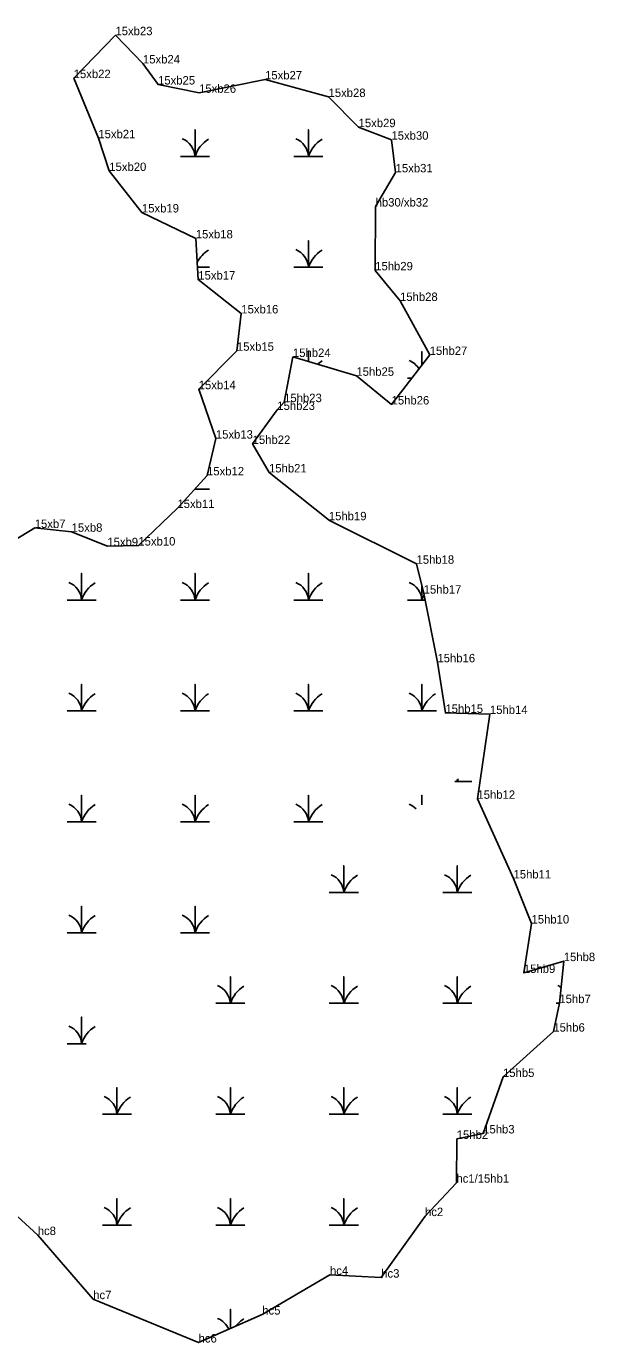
# Model space of a CAD drawing. Extents: x 2072529 to 2268796, y 436423 to 470406.
# Drawn here: x 2266767 to 2267104, y 442450 to 443231 of the extents above; entities that cross this region are included whole.
import ezdxf

# ---------------------------------------------------------------- set-up
doc = ezdxf.new("R2010")
doc.units = 0
for name, color, linetype in [('Exist Environmental Wetland Boundary Cogo Comment', 7, 'Continuous'), ('Exist Environmental Wetland Boundary Cogo Point CELL', 7, 'Continuous'), ('Old_Level_20', 7, 'Continuous')]:
    doc.layers.add(name, color=color, linetype=linetype)

msp = doc.modelspace()

# ---------------------------------------------------------------- linework, layer by layer
at = {"layer": 'Exist Environmental Wetland Boundary Cogo Point CELL'}
for points in [[(2266858.47, 443153.89), (2266867.07, 443153.89), (2266867.07, 443169.67), (2266867.07, 443153.89), (2266875.67, 443153.89)], [(2266925.72, 443153.89), (2266934.32, 443153.89), (2266934.32, 443169.67), (2266934.32, 443153.89), (2266942.92, 443153.89)], [(2266925.72, 443088.09), (2266934.32, 443088.09), (2266934.32, 443103.87), (2266934.32, 443088.09), (2266942.92, 443088.09)], [(2266868.56, 443088.09), (2266875.67, 443088.09)], [(2266934.32, 443032.14), (2266934.32, 443038.07), (2266934.32, 443032.14)], [(2267001.57, 443030.11), (2267001.57, 443038.07), (2267001.57, 443030.11)], [(2266992.97, 443022.29), (2266995.56, 443022.29)], [(2266866.82, 442956.49), (2266867.07, 442956.49), (2266867.07, 442956.76)], [(2266867.07, 442956.76), (2266867.07, 442956.49), (2266875.67, 442956.49)], [(2266791.22, 442890.69), (2266799.82, 442890.69), (2266799.82, 442906.47), (2266799.82, 442890.69), (2266808.42, 442890.69)], [(2266858.47, 442890.69), (2266867.07, 442890.69), (2266867.07, 442906.47), (2266867.07, 442890.69), (2266875.67, 442890.69)], [(2266925.72, 442890.69), (2266934.32, 442890.69), (2266934.32, 442906.47), (2266934.32, 442890.69), (2266942.92, 442890.69)], [(2266992.97, 442890.69), (2267001.57, 442890.69), (2267001.57, 442898.79)], [(2267001.57, 442898.79), (2267001.57, 442890.69), (2267003.36, 442890.69)], [(2266791.22, 442824.89), (2266799.82, 442824.89), (2266799.82, 442840.67), (2266799.82, 442824.89), (2266808.42, 442824.89)], [(2266858.47, 442824.89), (2266867.07, 442824.89), (2266867.07, 442840.67), (2266867.07, 442824.89), (2266875.67, 442824.89)], [(2266925.72, 442824.89), (2266934.32, 442824.89), (2266934.32, 442840.67), (2266934.32, 442824.89), (2266942.92, 442824.89)], [(2266992.97, 442824.89), (2267001.57, 442824.89), (2267001.57, 442840.67), (2267001.57, 442824.89), (2267010.17, 442824.89)], [(2267020.99, 442783.06), (2267022.52, 442783.06), (2267022.52, 442784.15)], [(2267022.52, 442784.15), (2267022.52, 442783.06), (2267031.12, 442783.06)], [(2266791.22, 442759.09), (2266799.82, 442759.09), (2266799.82, 442774.87), (2266799.82, 442759.09), (2266808.42, 442759.09)], [(2266858.47, 442759.09), (2266867.07, 442759.09), (2266867.07, 442774.87), (2266867.07, 442759.09), (2266875.67, 442759.09)], [(2266925.72, 442759.09), (2266934.32, 442759.09), (2266934.32, 442774.87), (2266934.32, 442759.09), (2266942.92, 442759.09)], [(2267001.57, 442769.23), (2267001.57, 442774.87), (2267001.57, 442769.23)], [(2266946.67, 442717.26), (2266955.27, 442717.26), (2266955.27, 442733.04), (2266955.27, 442717.26), (2266963.87, 442717.26)], [(2267013.92, 442717.26), (2267022.52, 442717.26), (2267022.52, 442733.04), (2267022.52, 442717.26), (2267031.12, 442717.26)], [(2266791.22, 442693.29), (2266799.82, 442693.29), (2266799.82, 442709.07), (2266799.82, 442693.29), (2266808.42, 442693.29)], [(2266858.47, 442693.29), (2266867.07, 442693.29), (2266867.07, 442709.07), (2266867.07, 442693.29), (2266875.67, 442693.29)], [(2266879.42, 442651.46), (2266888.02, 442651.46), (2266888.02, 442667.24), (2266888.02, 442651.46), (2266896.62, 442651.46)], [(2266946.67, 442651.46), (2266955.27, 442651.46), (2266955.27, 442667.24), (2266955.27, 442651.46), (2266963.87, 442651.46)], [(2267013.92, 442651.46), (2267022.52, 442651.46), (2267022.52, 442667.24), (2267022.52, 442651.46), (2267031.12, 442651.46)], [(2267081.17, 442651.46), (2267083, 442651.46)], [(2266791.22, 442627.49), (2266799.82, 442627.49), (2266799.82, 442643.27), (2266799.82, 442627.49), (2266802.5, 442627.49)], [(2266812.17, 442585.66), (2266820.77, 442585.66), (2266820.77, 442601.44), (2266820.77, 442585.66), (2266829.37, 442585.66)], [(2266879.42, 442585.66), (2266888.02, 442585.66), (2266888.02, 442601.44), (2266888.02, 442585.66), (2266896.62, 442585.66)], [(2266946.67, 442585.66), (2266955.27, 442585.66), (2266955.27, 442601.44), (2266955.27, 442585.66), (2266963.87, 442585.66)], [(2267013.92, 442585.66), (2267022.52, 442585.66), (2267022.52, 442601.44), (2267022.52, 442585.66), (2267031.12, 442585.66)], [(2266812.17, 442519.86), (2266820.77, 442519.86), (2266820.77, 442535.64), (2266820.77, 442519.86), (2266829.37, 442519.86)], [(2266879.42, 442519.86), (2266888.02, 442519.86), (2266888.02, 442535.64), (2266888.02, 442519.86), (2266896.62, 442519.86)], [(2266946.67, 442519.86), (2266955.27, 442519.86), (2266955.27, 442535.64), (2266955.27, 442519.86), (2266963.87, 442519.86)], [(2266888.02, 442458.5), (2266888.02, 442469.84), (2266888.02, 442458.5)]]:
    msp.add_lwpolyline(points, dxfattribs=at)
for centre, radius, start, end in [((2266854.8, 443153), 12.3, 4.14034, 67.53497), ((2266885.31, 443147.83), 19.22, 122.12745, 161.62219), ((2266922.05, 443153), 12.3, 4.14034, 67.53497), ((2266952.56, 443147.83), 19.22, 122.12745, 161.62219), ((2266885.31, 443082.03), 19.22, 122.12745, 151.74966), ((2266922.05, 443087.2), 12.3, 4.14034, 67.53497), ((2266952.56, 443082.03), 19.22, 122.12745, 161.62219), ((2266952.56, 443016.23), 19.22, 122.12745, 131.91082), ((2266989.3, 443021.4), 12.3, 31.39485, 67.53497), ((2266885.31, 442950.43), 19.22, 122.12745, 123.76766), ((2266854.8, 442955.6), 12.3, 4.14034, 5.30732), ((2266885.31, 442950.43), 19.22, 160.23285, 161.62219), ((2266787.55, 442889.8), 12.3, 4.14034, 67.53497), ((2266818.06, 442884.63), 19.22, 122.12745, 161.62219), ((2266854.8, 442889.8), 12.3, 4.14034, 67.53497), ((2266885.31, 442884.63), 19.22, 122.12745, 161.62219), ((2266922.05, 442889.8), 12.3, 4.14034, 67.53497), ((2266952.56, 442884.63), 19.22, 122.12745, 161.62219), ((2266989.3, 442889.8), 12.3, 4.14034, 67.53497), ((2267019.81, 442884.63), 19.22, 152.33632, 161.62219), ((2266787.55, 442824), 12.3, 4.14034, 67.53497), ((2266818.06, 442818.83), 19.22, 122.12745, 161.62219), ((2266854.8, 442824), 12.3, 4.14034, 67.53497), ((2266885.31, 442818.83), 19.22, 122.12745, 161.62219), ((2266922.05, 442824), 12.3, 4.14034, 67.53497), ((2266952.56, 442818.83), 19.22, 122.12745, 161.62219), ((2266989.3, 442824), 12.3, 4.14034, 67.53497), ((2267019.81, 442818.83), 19.22, 122.12745, 161.62219), ((2267010.25, 442782.17), 12.3, 4.14034, 8.86847), ((2267040.76, 442777), 19.22, 156.86258, 161.62219), ((2266787.55, 442758.2), 12.3, 4.14034, 67.53497), ((2266818.06, 442753.03), 19.22, 122.12745, 161.62219), ((2266854.8, 442758.2), 12.3, 4.14034, 67.53497), ((2266885.31, 442753.03), 19.22, 122.12745, 161.62219), ((2266922.05, 442758.2), 12.3, 4.14034, 67.53497), ((2266952.56, 442753.03), 19.22, 122.12745, 161.62219), ((2266989.3, 442758.2), 12.3, 44.21681, 67.53497), ((2266943, 442716.37), 12.3, 4.14034, 67.53497), ((2266973.51, 442711.2), 19.22, 122.12745, 161.62219), ((2267010.25, 442716.37), 12.3, 4.14034, 67.53497), ((2267040.76, 442711.2), 19.22, 122.12745, 161.62219), ((2266787.55, 442692.4), 12.3, 4.14034, 67.53497), ((2266818.06, 442687.23), 19.22, 122.12745, 161.62219), ((2266854.8, 442692.4), 12.3, 4.14034, 67.53497), ((2266885.31, 442687.23), 19.22, 122.12745, 161.62219), ((2266875.75, 442650.57), 12.3, 4.14034, 67.53497), ((2266906.26, 442645.4), 19.22, 122.12745, 161.62219), ((2266943, 442650.57), 12.3, 4.14034, 67.53497), ((2266973.51, 442645.4), 19.22, 122.12745, 161.62219), ((2267010.25, 442650.57), 12.3, 4.14034, 67.53497), ((2267040.76, 442645.4), 19.22, 122.12745, 161.62219), ((2267077.5, 442650.57), 12.3, 58.06299, 67.53497), ((2266787.55, 442626.6), 12.3, 4.14034, 67.53497), ((2266818.06, 442621.43), 19.22, 122.12745, 161.62219), ((2266808.5, 442584.77), 12.3, 4.14034, 67.53497), ((2266839.01, 442579.6), 19.22, 122.12745, 161.62219), ((2266875.75, 442584.77), 12.3, 4.14034, 67.53497), ((2266906.26, 442579.6), 19.22, 122.12745, 161.62219), ((2266943, 442584.77), 12.3, 4.14034, 67.53497), ((2266973.51, 442579.6), 19.22, 122.12745, 161.62219), ((2267010.25, 442584.77), 12.3, 4.14034, 67.53497), ((2267040.76, 442579.6), 19.22, 122.12745, 161.62219), ((2266808.5, 442518.97), 12.3, 4.14034, 67.53497), ((2266839.01, 442513.8), 19.22, 122.12745, 161.62219), ((2266875.75, 442518.97), 12.3, 4.14034, 67.53497), ((2266906.26, 442513.8), 19.22, 122.12745, 161.62219), ((2266943, 442518.97), 12.3, 4.14034, 67.53497), ((2266973.51, 442513.8), 19.22, 122.12745, 161.62219), ((2266875.75, 442453.17), 12.3, 23.44608, 67.53497), ((2266906.26, 442448), 19.22, 122.12745, 141.85866)]:
    msp.add_arc(centre, radius, start, end, dxfattribs=at)
at = {"layer": 'Old_Level_20'}
for p, q in [((2266819.93, 443225.76), (2266819.93, 443225.76)), ((2266836.23, 443209), (2266836.23, 443209)), ((2266795.16, 443200.3), (2266795.16, 443200.3)), ((2266845.18, 443196.5), (2266845.18, 443196.5)), ((2266908.61, 443199.54), (2266908.61, 443199.54)), ((2266869.48, 443191.58), (2266869.48, 443191.58)), ((2266946.21, 443189.1), (2266946.21, 443189.1)), ((2266964.02, 443171.21), (2266964.02, 443171.21)), ((2266809.77, 443164.62), (2266809.77, 443164.62)), ((2266983.51, 443163.75), (2266983.51, 443163.75)), ((2266816.26, 443145.2), (2266816.26, 443145.2)), ((2266985.98, 443144.39), (2266985.98, 443144.39)), ((2266835.61, 443120.61), (2266835.61, 443120.61)), ((2266974.12, 443124.12), (2266974.12, 443124.12)), ((2266867.53, 443105.22), (2266867.53, 443105.22)), ((2266973.87, 443086.25), (2266973.87, 443086.25)), ((2266869.01, 443080.81), (2266869.01, 443080.81)), ((2266988.6, 443068.1), (2266988.6, 443068.1)), ((2266894.52, 443060.71), (2266894.52, 443060.71)), ((2266891.91, 443038.56), (2266891.91, 443038.56)), ((2266925.11, 443034.87), (2266925.11, 443034.87)), ((2267006.16, 443036.08), (2267006.16, 443036.08)), ((2266962.73, 443023.71), (2266962.73, 443023.71)), ((2266869.27, 443015.77), (2266869.27, 443015.77)), ((2266919.89, 443008.09), (2266919.89, 443008.09)), ((2266915.84, 443003.45), (2266915.84, 443003.45)), ((2266983.58, 443006.69), (2266983.58, 443006.69)), ((2266879.43, 442986.43), (2266879.43, 442986.43)), ((2266901.23, 442983.27), (2266901.23, 442983.27)), ((2266874.2, 442964.63), (2266874.2, 442964.63)), ((2266910.93, 442966.37), (2266910.93, 442966.37)), ((2266856.65, 442945.26), (2266856.65, 442945.26)), ((2266946.73, 442937.86), (2266946.73, 442937.86)), ((2266772.08, 442933.43), (2266772.08, 442933.43)), ((2266793.95, 442931.19), (2266793.95, 442931.19)), ((2266815.12, 442922.63), (2266815.12, 442922.63)), ((2266833.5, 442923.02), (2266833.5, 442923.02)), ((2266998.36, 442912.2), (2266998.36, 442912.2)), ((2267002.6, 442894.47), (2267002.6, 442894.47)), ((2267010.76, 442853.75), (2267010.76, 442853.75)), ((2267015.48, 442823.73), (2267015.48, 442823.73)), ((2267041.86, 442823.08), (2267041.86, 442823.08)), ((2267034.46, 442772.76), (2267034.46, 442772.76)), ((2267055.84, 442725.51), (2267055.84, 442725.51)), ((2267066.52, 442698.79), (2267066.52, 442698.79)), ((2267085.63, 442676.49), (2267085.63, 442676.49)), ((2267062.01, 442669.46), (2267062.01, 442669.46)), ((2267083.02, 442651.56), (2267083.02, 442651.56)), ((2267079.48, 442634.65), (2267079.48, 442634.65)), ((2267049.62, 442607.75), (2267049.62, 442607.75)), ((2267022.19, 442571.03), (2267022.19, 442571.03)), ((2267037.87, 442574.27), (2267037.87, 442574.27)), ((2267022, 442545.04), (2267022, 442545.04)), ((2267003.39, 442525.23), (2267003.39, 442525.23)), ((2266773.86, 442513.97), (2266773.86, 442513.97)), ((2266947.07, 442490.36), (2266947.07, 442490.36)), ((2266977.45, 442488.73), (2266977.45, 442488.73)), ((2266806.76, 442475.96), (2266806.76, 442475.96)), ((2266906.93, 442466.82), (2266906.93, 442466.82)), ((2266869.18, 442450.22), (2266869.18, 442450.22))]:
    msp.add_line(p, q, dxfattribs=at)
for points in [[(2266739.57, 442913.82), (2266772.08, 442933.43), (2266793.95, 442931.19), (2266815.12, 442922.63), (2266833.5, 442923.02), (2266856.65, 442945.26), (2266874.2, 442964.63), (2266879.43, 442986.43), (2266869.27, 443015.77), (2266891.91, 443038.56), (2266894.52, 443060.71), (2266869.01, 443080.81), (2266867.53, 443105.22), (2266835.61, 443120.61), (2266816.26, 443145.2), (2266809.77, 443164.62), (2266795.16, 443200.3), (2266819.93, 443225.76), (2266836.23, 443209), (2266845.18, 443196.5), (2266869.48, 443191.58), (2266908.61, 443199.54), (2266946.21, 443189.1), (2266964.02, 443171.21), (2266983.51, 443163.75)], [(2266983.51, 443163.75), (2266985.98, 443144.39), (2266974.12, 443124.12), (2266973.87, 443086.25), (2266988.6, 443068.1), (2267006.16, 443036.08), (2266983.58, 443006.69), (2266962.73, 443023.71), (2266925.11, 443034.87), (2266919.89, 443008.09), (2266915.84, 443003.45)], [(2267022.19, 442571.03), (2267037.87, 442574.27), (2267049.62, 442607.75), (2267079.48, 442634.65), (2267083.02, 442651.56), (2267085.63, 442676.49), (2267062.01, 442669.46), (2267066.52, 442698.79), (2267055.84, 442725.51), (2267034.46, 442772.76), (2267041.86, 442823.08), (2267015.48, 442823.73), (2267010.76, 442853.75), (2267002.6, 442894.47), (2266998.36, 442912.2), (2266946.73, 442937.86), (2266910.93, 442966.37), (2266901.23, 442983.27), (2266915.84, 443003.45)], [(2266274.43, 442704.01), (2266277.64, 442677.33), (2266356.08, 442658.85), (2266409.55, 442683.62), (2266443.97, 442710.87), (2266518.94, 442709.86), (2266567.7, 442700.56), (2266603.36, 442688.91), (2266622.96, 442668.7), (2266657.98, 442643.38), (2266673.11, 442610.19), (2266709.02, 442589.04), (2266736.98, 442547.71), (2266773.86, 442513.97), (2266806.76, 442475.96), (2266869.18, 442450.22), (2266906.93, 442466.82), (2266947.07, 442490.36), (2266977.45, 442488.73), (2267003.39, 442525.23), (2267022, 442545.04), (2267022.19, 442571.03)]]:
    msp.add_lwpolyline(points, dxfattribs=at)

# ---------------------------------------------------------------- texts
at = {"layer": 'Exist Environmental Wetland Boundary Cogo Comment'}
for s, p in [('15xb23', (2266819.93, 443225.76)), ('15xb24', (2266836.23, 443209)), ('15xb22', (2266795.16, 443200.3)), ('15xb27', (2266908.61, 443199.54)), ('15xb25', (2266845.18, 443196.5)), ('15xb26', (2266869.48, 443191.58)), ('15xb28', (2266946.21, 443189.1)), ('15xb29', (2266964.02, 443171.21)), ('15xb21', (2266809.77, 443164.62)), ('15xb30', (2266983.51, 443163.75)), ('15xb20', (2266816.26, 443145.2)), ('15xb31', (2266985.98, 443144.39)), ('15xb19', (2266835.61, 443120.61)), ('hb30/xb32', (2266974.12, 443124.12)), ('15xb18', (2266867.53, 443105.22)), ('15xb17', (2266869.01, 443080.81)), ('15hb29', (2266973.87, 443086.25)), ('15hb28', (2266988.6, 443068.1)), ('15xb16', (2266894.52, 443060.71)), ('15xb15', (2266891.91, 443038.56)), ('15hb24', (2266925.11, 443034.87)), ('15hb27', (2267006.16, 443036.08)), ('15hb25', (2266962.73, 443023.71)), ('15xb14', (2266869.27, 443015.77)), ('15hb23', (2266915.84, 443003.45)), ('15hb23', (2266919.89, 443008.09)), ('15hb26', (2266983.58, 443006.69)), ('15xb13', (2266879.43, 442986.43)), ('15hb22', (2266901.23, 442983.27)), ('15xb12', (2266874.2, 442964.63)), ('15hb21', (2266910.93, 442966.37)), ('15xb11', (2266856.65, 442945.26)), ('15xb7', (2266772.08, 442933.43)), ('15hb19', (2266946.4, 442938)), ('15xb8', (2266793.95, 442931.19)), ('15xb9', (2266815.12, 442922.63)), ('15xb10', (2266833.5, 442923.02)), ('15hb18', (2266998.36, 442912.2)), ('15hb17', (2267002.6, 442894.47)), ('15hb16', (2267010.76, 442853.75)), ('15hb15', (2267015.48, 442823.73)), ('15hb14', (2267041.86, 442823.08)), ('15hb12', (2267034.46, 442772.76)), ('15hb11', (2267055.84, 442725.51)), ('15hb10', (2267066.52, 442698.79)), ('15hb8', (2267085.63, 442676.49)), ('15hb9', (2267062.01, 442669.46)), ('15hb7', (2267083.02, 442651.56)), ('15hb6', (2267079.48, 442634.65)), ('15hb5', (2267049.62, 442607.75)), ('15hb3', (2267037.87, 442574.27)), ('15hb2', (2267022.19, 442571.03)), ('hc1/15hb1', (2267022, 442545.04)), ('hc2', (2267003.39, 442525.23)), ('hc8', (2266773.86, 442513.97)), ('hc4', (2266947.07, 442490.36)), ('hc3', (2266977.45, 442488.73)), ('hc7', (2266806.76, 442475.96)), ('hc5', (2266906.93, 442466.82)), ('hc6', (2266869.18, 442450.22))]:
    msp.add_text(s, height=5, dxfattribs=at).set_placement(p)

doc.saveas('drawing.dxf')
